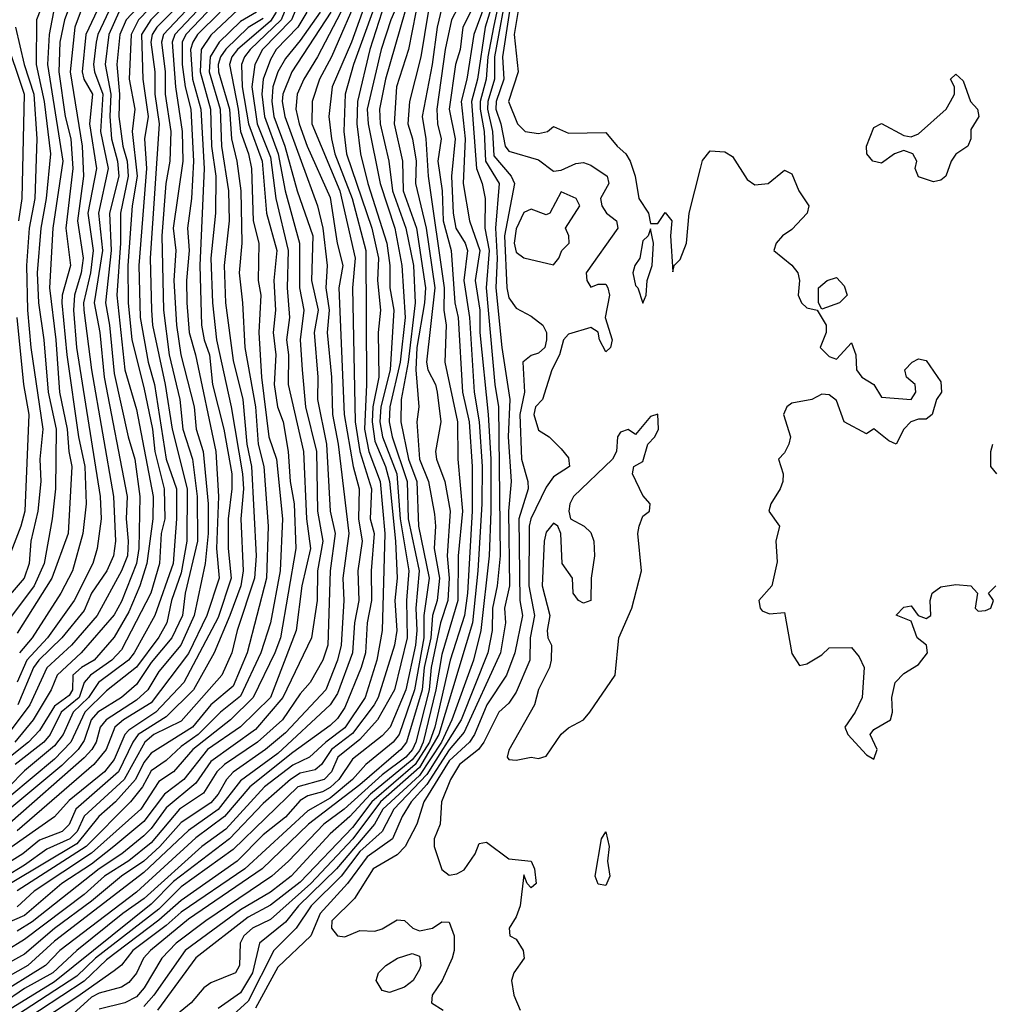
# Model space of a CAD drawing. Header units: metres. Extents: x -51132 to -49532, y -231222 to -229437.
# Tile 316 of 656: x -51004 to -50939, y -229929 to -229863. Entities that reach past the tile are written whole.
import ezdxf

# ---------------------------------------------------------------- set-up
doc = ezdxf.new("R2010")
doc.units = ezdxf.units.M
for name, color, linetype in [('CONTOUR_HALF', 8, 'Continuous'), ('CONTOUR_INDEX', 1, 'Continuous'), ('CONTOUR_INTER', 3, 'Continuous')]:
    doc.layers.add(name, color=color, linetype=linetype)

msp = doc.modelspace()

# ---------------------------------------------------------------- linework, layer by layer
at = {"layer": 'CONTOUR_HALF'}
for points, elevation in [([(-50983.531, -229856.259), (-50986.361, -229863.259), (-50988.45, -229865.259), (-50988.827, -229865.759), (-50989.014, -229866.259), (-50988.981, -229867.759), (-50988.554, -229870.259), (-50987.645, -229872.759), (-50987.355, -229876.259), (-50986.652, -229878.759), (-50986.846, -229880.759), (-50986.748, -229882.759), (-50986.894, -229884.259), (-50986.729, -229885.759), (-50986.837, -229887.759), (-50986.608, -229889.259), (-50986.233, -229890.259), (-50985.894, -229892.259), (-50985.767, -229894.259), (-50985.494, -229895.759), (-50985.367, -229898.759), (-50986.404, -229904.759), (-50986.776, -229905.759), (-50988.25, -229908.759), (-50989.763, -229910.259), (-50992.285, -229912.259), (-50993.58, -229913.758), (-50994.58, -229914.403), (-50995.776, -229916.259), (-50999.08, -229919.205), (-51002.944, -229921.759), (-51004.08, -229922.823)], 20.5), ([(-50979.519, -229860.759), (-50981.497, -229866.259), (-50982.063, -229868.259), (-50982.15, -229870.759), (-50981.987, -229872.259), (-50980.287, -229877.259), (-50979.832, -229879.259), (-50979.885, -229880.759), (-50979.701, -229882.759), (-50979.842, -229884.259), (-50979.808, -229887.259), (-50980.203, -229889.259), (-50980.265, -229890.259), (-50980.08, -229891.563), (-50979.35, -229893.259), (-50979.099, -229894.259), (-50978.699, -229898.259), (-50978.585, -229900.759), (-50978.723, -229902.259), (-50978.591, -229904.259), (-50978.748, -229905.259), (-50979.843, -229908.759), (-50980.127, -229909.259), (-50981.58, -229911.188), (-50982.982, -229912.259), (-50983.663, -229913.259), (-50984.08, -229913.615), (-50985.08, -229913.847), (-50985.745, -229914.259), (-50987.58, -229915.872), (-50989.836, -229918.259), (-50993.58, -229921.123), (-50995.08, -229922.628), (-51001.58, -229927.847), (-51004.659, -229929.759)], 16.5), ([(-50971.137, -229860.759), (-50972.037, -229865.759), (-50972.053, -229867.259), (-50972.481, -229868.759), (-50972.508, -229869.259), (-50972.169, -229870.759), (-50972.08, -229872.389), (-50970.922, -229873.759), (-50970.693, -229874.259), (-50971.365, -229877.759), (-50971.225, -229881.259), (-50971.08, -229881.943), (-50970.58, -229882.617), (-50969.58, -229883.162), (-50968.799, -229883.759), (-50968.561, -229884.259), (-50968.544, -229884.759), (-50968.672, -229885.259), (-50969.08, -229885.644), (-50969.58, -229885.807), (-50970.133, -229886.259), (-50970.037, -229888.259), (-50970.337, -229889.759), (-50970.224, -229892.759), (-50969.799, -229894.259), (-50969.793, -229894.759), (-50970.421, -229896.759), (-50970.342, -229902.259), (-50970.154, -229903.259), (-50970.68, -229905.759), (-50971.234, -229907.259), (-50972.553, -229909.259), (-50973.387, -229911.259), (-50973.732, -229911.759), (-50975.08, -229913.02), (-50976.796, -229915.759), (-50977.254, -229917.259), (-50978.039, -229918.759), (-50978.58, -229919.327), (-50980.185, -229920.259), (-50981.441, -229922.259), (-50982.96, -229923.759), (-50982.988, -229924.259), (-50982.58, -229924.761), (-50982.08, -229924.837), (-50981.08, -229924.41), (-50980.08, -229924.442), (-50979.58, -229924.291), (-50978.58, -229923.694), (-50978.08, -229923.727), (-50977.526, -229924.259), (-50977.08, -229924.426), (-50976.2, -229924.259), (-50975.58, -229923.83), (-50975.08, -229923.856), (-50974.747, -229924.759), (-50974.751, -229925.759), (-50974.882, -229926.259), (-50975.546, -229927.759), (-50976.238, -229928.759), (-50976.279, -229929.259), (-50975.498, -229929.759)], 10.5), ([(-50970.08, -229860.336), (-50970.73, -229864.259), (-50970.446, -229866.759), (-50971.098, -229868.759), (-50970.497, -229870.259), (-50969.99, -229870.759), (-50969.08, -229870.891), (-50968.494, -229870.759), (-50968.08, -229870.436), (-50967.08, -229870.868), (-50964.58, -229870.826), (-50963.816, -229871.759), (-50963.231, -229872.259), (-50962.944, -229872.759), (-50962.612, -229873.759), (-50962.359, -229875.259), (-50961.704, -229876.259), (-50961.58, -229876.933), (-50961.08, -229876.947), (-50960.58, -229876.194), (-50960.14, -229876.759), (-50960.23, -229877.759), (-50960.08, -229880.196), (-50959.983, -229879.759), (-50959.58, -229879.361), (-50959.168, -229878.259), (-50958.986, -229876.259), (-50958.228, -229873.259), (-50958.08, -229872.717), (-50957.58, -229872.073), (-50956.58, -229872.131), (-50956.08, -229872.448), (-50955.08, -229873.985), (-50954.58, -229874.356), (-50953.685, -229874.259), (-50952.58, -229873.37), (-50952.08, -229873.601), (-50951.61, -229874.759), (-50950.942, -229875.759), (-50951.065, -229876.259), (-50952.08, -229877.346), (-50952.704, -229877.759), (-50953.133, -229878.259), (-50953.289, -229878.759), (-50952.08, -229879.748), (-50951.683, -229880.259), (-50951.575, -229880.759), (-50951.662, -229881.759), (-50951.436, -229882.259), (-50951.08, -229882.596), (-50950.394, -229882.759), (-50949.774, -229883.759), (-50949.773, -229884.259), (-50950.176, -229885.259), (-50949.58, -229885.866), (-50949.08, -229886.048), (-50948.08, -229884.959), (-50947.789, -229885.759), (-50947.74, -229886.759), (-50947.4, -229887.259), (-50946.581, -229887.759), (-50946.08, -229888.598), (-50944.08, -229888.757), (-50943.759, -229888.259), (-50943.822, -229887.759), (-50944.392, -229887.259), (-50944.499, -229886.759), (-50944.009, -229886.259), (-50943.58, -229886.017), (-50943.08, -229886.142), (-50942.08, -229887.567), (-50942.039, -229888.259), (-50942.375, -229888.759), (-50942.675, -229889.759), (-50943.08, -229890.085), (-50943.58, -229890.081), (-50944.109, -229890.259), (-50944.573, -229890.759), (-50945.08, -229891.747), (-50945.58, -229891.542), (-50946.58, -229890.717), (-50947.08, -229891.056), (-50948.58, -229890.25), (-50949.08, -229888.828), (-50949.58, -229888.438), (-50950.08, -229888.399), (-50950.75, -229888.759), (-50952.08, -229889.013), (-50952.425, -229889.259), (-50952.656, -229889.759), (-50952.188, -229891.259), (-50952.281, -229891.759), (-50952.58, -229892.336), (-50952.977, -229892.759), (-50952.676, -229893.759), (-50952.695, -229894.259), (-50952.863, -229894.759), (-50953.507, -229895.759), (-50953.625, -229896.259), (-50952.921, -229897.259), (-50953.166, -229898.259), (-50953.08, -229899.655), (-50953.432, -229901.259), (-50954.293, -229902.259), (-50954.22, -229902.759), (-50954.08, -229902.947), (-50953.58, -229903.154), (-50952.58, -229903.051), (-50952.08, -229905.813), (-50951.58, -229906.612), (-50951.08, -229906.496), (-50950.08, -229905.907), (-50949.58, -229905.422), (-50948.08, -229905.409), (-50947.58, -229906.023), (-50947.244, -229906.759), (-50947.375, -229908.759), (-50947.838, -229909.759), (-50948.522, -229910.759), (-50948.32, -229911.259), (-50947.08, -229912.622), (-50946.58, -229912.896), (-50946.36, -229912.259), (-50946.834, -229911.259), (-50946.58, -229910.902), (-50945.47, -229910.259), (-50945.328, -229909.759), (-50945.388, -229908.759), (-50945.151, -229907.759), (-50944.58, -229907.151), (-50943.58, -229906.557), (-50942.98, -229905.759), (-50943.061, -229905.259), (-50943.686, -229904.759), (-50944.08, -229903.632), (-50945.08, -229903.247), (-50944.58, -229902.704), (-50944.08, -229902.618), (-50943.609, -229903.259), (-50943.08, -229903.454), (-50942.753, -229903.259), (-50942.813, -229902.259), (-50942.668, -229901.759), (-50942.08, -229901.344), (-50941.08, -229901.183), (-50940.08, -229901.273), (-50939.632, -229901.759), (-50939.781, -229902.759), (-50939.58, -229902.973), (-50939.08, -229902.934), (-50938.74, -229902.759), (-50938.556, -229902.259), (-50938.887, -229901.759), (-50938.399, -229901.259)], 9.5), ([(-50981.045, -229861.259), (-50982.975, -229865.759), (-50983.795, -229867.259), (-50984.27, -229868.759), (-50984.292, -229870.259), (-50982.435, -229874.759), (-50981.404, -229879.259), (-50981.564, -229881.259), (-50981.387, -229890.259), (-50981.077, -229892.259), (-50980.303, -229894.759), (-50980.384, -229896.759), (-50980.126, -229897.759), (-50980.311, -229900.259), (-50980.309, -229902.259), (-50980.595, -229903.759), (-50980.705, -229905.759), (-50980.99, -229906.759), (-50982.08, -229909.438), (-50982.58, -229910.176), (-50983.08, -229910.65), (-50985.58, -229912.451), (-50988.474, -229914.759), (-50990.16, -229916.759), (-50992.08, -229918.195), (-50996.08, -229921.838), (-51001.226, -229925.759), (-51002.168, -229926.759), (-51005.58, -229928.871)], 17.5), ([(-50978.135, -229861.259), (-50979.005, -229863.259), (-50979.652, -229865.259), (-50980.579, -229869.259), (-50980.521, -229870.259), (-50979.722, -229874.259), (-50978.733, -229877.259), (-50978.255, -229879.759), (-50978.045, -229883.259), (-50978.366, -229886.259), (-50979.073, -229889.259), (-50979.116, -229890.259), (-50978.914, -229891.259), (-50977.906, -229894.259), (-50977.844, -229896.759), (-50977.096, -229900.259), (-50977.319, -229902.759), (-50977.246, -229904.259), (-50977.347, -229905.259), (-50977.988, -229908.259), (-50979.039, -229910.759), (-50979.58, -229911.345), (-50981.58, -229912.9), (-50982.48, -229914.259), (-50983.08, -229914.797), (-50983.58, -229915.098), (-50984.58, -229915.361), (-50985.08, -229915.678), (-50986.08, -229916.808), (-50987.58, -229917.985), (-50989.314, -229919.759), (-50993.08, -229922.384), (-50994.58, -229923.709), (-50998.08, -229926.386), (-50999.58, -229927.801), (-51004.08, -229930.766)], 15.5), ([(-50988.922, -229862.259), (-50991.08, -229864.308), (-50991.734, -229865.259), (-50991.799, -229866.759), (-50991.096, -229869.259), (-50991.038, -229871.759), (-50990.755, -229873.759), (-50990.776, -229876.259), (-50991.085, -229879.259), (-50990.979, -229882.259), (-50990.709, -229884.759), (-50989.724, -229889.259), (-50988.948, -229893.759), (-50988.888, -229894.759), (-50989.078, -229896.759), (-50988.905, -229900.259), (-50989.074, -229901.259), (-50989.801, -229903.259), (-50990.865, -229905.759), (-50992.236, -229908.259), (-50994.08, -229910.055), (-50995.961, -229911.259), (-50996.318, -229911.759), (-50997.278, -229913.759), (-51000.131, -229916.259), (-51000.58, -229917.281), (-51001.051, -229917.759), (-51002.58, -229918.348), (-51003.702, -229919.259), (-51005.58, -229920.425)], 22.5), ([(-50995.378, -229861.759), (-50996.766, -229863.259), (-50997.191, -229864.259), (-50997.391, -229866.259), (-50997.217, -229868.259), (-50997.253, -229869.759), (-50996.983, -229871.759), (-50996.693, -229872.759), (-50996.62, -229873.759), (-50997.143, -229876.259), (-50997.155, -229878.259), (-50997.4, -229881.759), (-50996.849, -229886.759), (-50996.08, -229889.438), (-50994.962, -229895.259), (-50994.983, -229896.759), (-50995.387, -229899.759), (-50995.837, -229901.259), (-50996.58, -229903.022), (-50997.58, -229904.721), (-50998.917, -229906.259), (-50999.772, -229906.759), (-51000.341, -229907.259), (-51000.362, -229908.259), (-51000.58, -229908.627), (-51001.58, -229909.347), (-51002.58, -229910.983), (-51003.309, -229911.759), (-51005.196, -229913.259)], 26.5), ([(-50997.726, -229862.259), (-50998.659, -229864.259), (-50998.776, -229864.759), (-50998.947, -229866.259), (-50998.88, -229866.759), (-50998.335, -229868.259), (-50998.496, -229870.759), (-50997.972, -229873.259), (-50998.621, -229876.259), (-50998.36, -229878.759), (-50998.915, -229882.259), (-50998.538, -229884.259), (-50998.251, -229887.259), (-50996.692, -229895.259), (-50996.769, -229896.759), (-50996.625, -229898.259), (-50996.679, -229899.259), (-50997.076, -229900.259), (-50998.711, -229903.259), (-51000.434, -229905.259), (-51002.08, -229906.783), (-51003.237, -229909.259), (-51005.08, -229911.749)], 27.5), ([(-50993.626, -229861.759), (-50995.107, -229863.259), (-50995.737, -229864.259), (-50995.649, -229867.259), (-50995.286, -229869.759), (-50995.528, -229871.259), (-50995.393, -229873.259), (-50995.917, -229879.759), (-50995.83, -229883.259), (-50995.285, -229886.259), (-50994.859, -229887.759), (-50994.084, -229892.759), (-50993.387, -229894.759), (-50993.39, -229896.759), (-50993.616, -229899.759), (-50994.838, -229903.259), (-50996.235, -229905.759), (-50996.602, -229906.259), (-50998.63, -229907.759), (-50999.294, -229908.759), (-51000.314, -229909.759), (-51000.993, -229911.259), (-51001.58, -229912.019), (-51003.58, -229913.688), (-51004.643, -229914.759)], 25.5), ([(-50992.39, -229862.259), (-50994.261, -229864.259), (-50994.384, -229864.759), (-50994.136, -229866.759), (-50994.136, -229868.259), (-50993.763, -229870.759), (-50993.827, -229872.759), (-50994.107, -229874.259), (-50994.373, -229877.759), (-50994.267, -229882.759), (-50993.872, -229885.759), (-50993.154, -229888.759), (-50992.951, -229890.759), (-50992.321, -229892.759), (-50992.01, -229895.259), (-50991.976, -229898.259), (-50992.795, -229901.759), (-50992.983, -229903.259), (-50993.697, -229904.759), (-50995.08, -229906.421), (-50996.08, -229907.898), (-50997.076, -229908.759), (-50998.675, -229909.759), (-50999.106, -229910.259), (-50999.58, -229911.659), (-50999.996, -229912.259), (-51001.08, -229913.324), (-51004.58, -229916.228)], 24.5), ([(-50990.858, -229862.259), (-50992.753, -229864.259), (-50992.995, -229864.759), (-50993.011, -229866.259), (-50992.806, -229867.759), (-50992.426, -229869.259), (-50992.237, -229872.759), (-50992.384, -229875.259), (-50992.649, -229877.259), (-50992.531, -229878.759), (-50992.712, -229880.759), (-50992.697, -229882.259), (-50992.533, -229884.259), (-50992.114, -229885.759), (-50990.748, -229892.259), (-50990.565, -229895.259), (-50990.694, -229898.759), (-50990.53, -229900.759), (-50991.357, -229903.259), (-50992.58, -229905.818), (-50995.08, -229909.117), (-50996.938, -229910.259), (-50997.523, -229910.759), (-50998.099, -229912.259), (-50998.933, -229913.259), (-51004.08, -229917.712)], 23.5), ([(-50999.658, -229862.259), (-51000.203, -229863.759), (-51000.524, -229866.759), (-50999.709, -229871.759), (-50999.635, -229873.759), (-51000.023, -229876.759), (-50999.642, -229879.259), (-50999.788, -229880.259), (-51000.236, -229881.759), (-51000.307, -229882.759), (-51000.089, -229885.259), (-50998.505, -229895.259), (-50998.435, -229896.759), (-50998.718, -229898.759), (-50999.01, -229899.759), (-51000.253, -229902.259), (-51002.042, -229904.759), (-51003.427, -229906.259), (-51004.08, -229907.745)], 28.5), ([(-51001.558, -229862.259), (-51001.929, -229864.259), (-51002.038, -229866.259), (-51001.023, -229872.759), (-51001.675, -229877.259), (-51001.906, -229881.259), (-51001.478, -229884.759), (-51001.244, -229888.259), (-51000.727, -229890.759), (-51000.617, -229892.259), (-51000.409, -229893.259), (-51000.657, -229897.759), (-51001.754, -229900.759), (-51004.08, -229904.452)], 29.5), ([(-50973.398, -229862.259), (-50974.161, -229863.759), (-50974.356, -229865.259), (-50974.662, -229866.259), (-50975.086, -229869.259), (-50974.692, -229871.259), (-50974.933, -229873.759), (-50974.818, -229876.259), (-50974.64, -229877.259), (-50974.022, -229878.259), (-50973.865, -229878.759), (-50974.096, -229880.759), (-50973.723, -229883.259), (-50973.414, -229888.259), (-50973.065, -229890.259), (-50972.875, -229893.259), (-50972.896, -229895.759), (-50973.157, -229900.259), (-50973.514, -229903.759), (-50975.775, -229911.259), (-50977.08, -229913.46), (-50979.694, -229915.759), (-50981.548, -229918.259), (-50984.37, -229921.259), (-50987.08, -229923.676), (-50988.283, -229924.259), (-50988.865, -229924.759), (-50989.124, -229925.259), (-50989.156, -229926.759), (-50989.431, -229927.259), (-50991.08, -229927.916), (-50991.546, -229928.259), (-50992.397, -229929.259), (-50993.624, -229930.259)], 12.5), ([(-50972.08, -229861.853), (-50972.662, -229863.759), (-50973.177, -229867.259), (-50973.577, -229868.759), (-50973.241, -229873.259), (-50972.861, -229874.259), (-50972.666, -229875.259), (-50972.695, -229877.259), (-50972.408, -229878.759), (-50972.611, -229881.259), (-50972.015, -229887.759), (-50971.767, -229889.259), (-50971.67, -229899.259), (-50971.874, -229901.259), (-50972.189, -229902.759), (-50972.211, -229904.259), (-50972.494, -229905.759), (-50974.284, -229910.259), (-50976.58, -229913.935), (-50978.8, -229916.259), (-50979.59, -229917.759), (-50981.08, -229919.105), (-50982.33, -229920.759), (-50984.347, -229922.759), (-50985.36, -229924.259), (-50986.853, -229925.759), (-50988.58, -229929.148), (-50990.08, -229930.508)], 11.5), ([(-50983.034, -229862.759), (-50985.646, -229866.759), (-50986.251, -229868.259), (-50986.296, -229868.759), (-50986.123, -229869.759), (-50983.923, -229875.759), (-50983.561, -229877.259), (-50983.269, -229879.759), (-50983.373, -229881.259), (-50983.137, -229882.759), (-50983.271, -229884.259), (-50982.98, -229887.259), (-50982.916, -229889.759), (-50982.543, -229891.759), (-50981.829, -229897.759), (-50982.222, -229900.759), (-50982.165, -229902.259), (-50982.342, -229905.259), (-50982.587, -229906.259), (-50983.355, -229908.259), (-50986.08, -229911.13), (-50987.407, -229912.259), (-50989.58, -229913.788), (-50990.038, -229914.259), (-50990.592, -229915.259), (-50991.08, -229915.838), (-50993.08, -229917.164), (-50994.5, -229918.759), (-50995.587, -229919.759), (-50997.069, -229920.759), (-50999.08, -229922.432), (-51001.58, -229924.267), (-51003.58, -229926.004), (-51006.08, -229927.356)], 18.5), ([(-50984.636, -229862.759), (-50985.233, -229863.759), (-50986.702, -229865.259), (-50987.08, -229865.927), (-50987.571, -229867.259), (-50987.663, -229868.259), (-50987.487, -229869.759), (-50986.559, -229872.259), (-50986.1, -229874.759), (-50985.126, -229878.259), (-50985.126, -229881.259), (-50984.848, -229882.759), (-50985.077, -229884.759), (-50984.949, -229886.759), (-50984.725, -229889.259), (-50983.985, -229892.259), (-50983.918, -229896.259), (-50983.568, -229898.259), (-50983.933, -229900.259), (-50983.949, -229902.259), (-50984.319, -229904.759), (-50986.24, -229908.759), (-50988.08, -229910.923), (-50991.08, -229913.055), (-50992.08, -229914.515), (-50994.08, -229916.181), (-50995.08, -229917.559), (-50995.58, -229918.054), (-50997.045, -229919.259), (-50998.58, -229920.262), (-51003.08, -229923.834), (-51004.08, -229924.443)], 19.5), ([(-50977.32, -229862.759), (-50977.814, -229865.259), (-50978.623, -229867.759), (-50978.786, -229870.259), (-50978.228, -229872.759), (-50978.181, -229874.759), (-50977.28, -229877.259), (-50976.685, -229881.259), (-50976.739, -229882.259), (-50977.245, -229885.259), (-50977.321, -229886.759), (-50977.115, -229889.259), (-50977.255, -229890.259), (-50977.072, -229892.759), (-50976.475, -229894.259), (-50976.08, -229896.46), (-50976, -229897.259), (-50976.087, -229898.759), (-50975.746, -229900.759), (-50975.883, -229902.259), (-50976.197, -229903.259), (-50976.327, -229904.759), (-50976.753, -229906.759), (-50976.903, -229908.259), (-50977.948, -229911.759), (-50978.331, -229912.259), (-50981.08, -229914.623), (-50984.526, -229917.259), (-50987.644, -229920.259), (-50992.58, -229923.651), (-50995.124, -229925.759), (-50995.611, -229926.259), (-50996.08, -229927.282), (-50996.58, -229927.896), (-50997.08, -229928.215), (-50998.58, -229928.619), (-50999.08, -229928.889), (-51000.58, -229930.242)], 14.5), ([(-50975.58, -229862.434), (-50975.897, -229863.759), (-50976.228, -229866.259), (-50976.892, -229869.759), (-50976.655, -229871.259), (-50976.495, -229873.759), (-50975.428, -229881.259), (-50975.452, -229882.759), (-50975.28, -229883.759), (-50975.376, -229886.259), (-50974.538, -229890.259), (-50974.513, -229892.759), (-50974.188, -229896.259), (-50974.471, -229899.259), (-50974.5, -229902.259), (-50975.58, -229905.881), (-50975.986, -229908.259), (-50976.826, -229911.759), (-50977.08, -229912.324), (-50977.58, -229912.959), (-50980.367, -229915.259), (-50981.753, -229916.759), (-50983.08, -229917.907), (-50985.699, -229920.759), (-50987.08, -229921.832), (-50989.08, -229923.014), (-50992.802, -229925.759), (-50994.898, -229928.759), (-50995.58, -229929.506)], 13.5), ([(-50987.58, -229863.171), (-50988.58, -229863.78), (-50990.08, -229865.232), (-50990.433, -229865.759), (-50990.581, -229866.259), (-50990.565, -229866.759), (-50989.839, -229869.259), (-50989.685, -229871.259), (-50989.333, -229872.759), (-50989.077, -229874.759), (-50989.011, -229878.259), (-50989.186, -229880.259), (-50988.947, -229882.259), (-50988.809, -229885.259), (-50988.089, -229889.259), (-50987.908, -229891.759), (-50987.53, -229893.259), (-50987.236, -229897.259), (-50987.336, -229900.759), (-50988.649, -229905.759), (-50989.58, -229908.001), (-50991.08, -229909.259), (-50992.301, -229910.759), (-50995.08, -229912.508), (-50995.58, -229913.128), (-50996.127, -229914.259), (-50997.47, -229915.759), (-50998.605, -229916.759), (-51000.08, -229918.58), (-51004.522, -229921.259)], 21.5), ([(-51004.191, -229863.759), (-51003.61, -229866.259), (-51002.966, -229868.259), (-51002.765, -229871.259), (-51002.889, -229875.259), (-51003.266, -229877.259), (-51003.445, -229879.759), (-51003.385, -229882.759), (-51003.168, -229885.259), (-51002.365, -229890.759), (-51002.566, -229892.759), (-51002.502, -229894.259), (-51002.689, -229896.259), (-51003.164, -229898.259), (-51003.273, -229899.759), (-51003.601, -229900.759), (-51005.08, -229902.486)], 30.5), ([(-50941.433, -229867.259), (-50941.08, -229866.907), (-50940.58, -229867.372), (-50940.106, -229868.759), (-50939.623, -229869.259), (-50939.544, -229869.759), (-50940.08, -229870.642), (-50940.078, -229871.259), (-50940.271, -229871.759), (-50941.08, -229872.292), (-50941.389, -229872.759), (-50941.747, -229873.759), (-50942.08, -229874.03), (-50942.58, -229874.139), (-50943.58, -229873.799), (-50943.816, -229873.259), (-50943.705, -229872.759), (-50943.959, -229872.259), (-50944.58, -229872.031), (-50945.2, -229872.259), (-50946.08, -229872.896), (-50946.644, -229872.759), (-50947.063, -229872.259), (-50947.083, -229871.759), (-50946.58, -229870.494), (-50946.08, -229870.23), (-50944.58, -229871.035), (-50944.08, -229871.121), (-50943.58, -229870.914), (-50941.738, -229869.259), (-50941.437, -229868.759), (-50941.177, -229868.259), (-50941.182, -229867.759), (-50941.433, -229867.259)], 9.5), ([(-50961.58, -229877.304), (-50961.737, -229877.759), (-50962.08, -229878.097), (-50962.282, -229879.259), (-50962.631, -229879.759), (-50962.764, -229880.259), (-50962.58, -229881.115), (-50962.414, -229881.259), (-50962.08, -229882.281), (-50961.874, -229881.759), (-50961.789, -229880.759), (-50961.454, -229879.759), (-50961.37, -229878.259), (-50961.58, -229877.304)], 9.5), ([(-50949.715, -229880.759), (-50949.08, -229880.577), (-50948.58, -229881.12), (-50948.366, -229881.759), (-50948.883, -229882.259), (-50950.08, -229882.685), (-50950.296, -229882.259), (-50950.306, -229881.259), (-50949.715, -229880.759)], 9.5), ([(-50961.08, -229889.75), (-50961.58, -229889.896), (-50962.58, -229891.109), (-50963.08, -229890.763), (-50963.58, -229890.955), (-50963.795, -229891.259), (-50963.853, -229892.259), (-50964.129, -229892.759), (-50966.742, -229895.259), (-50966.981, -229895.759), (-50967.044, -229896.259), (-50966.942, -229896.759), (-50966.02, -229897.259), (-50965.58, -229897.688), (-50965.374, -229898.259), (-50965.338, -229899.259), (-50965.559, -229900.759), (-50965.58, -229902.259), (-50966.08, -229902.421), (-50966.406, -229902.259), (-50966.766, -229901.759), (-50966.815, -229900.759), (-50967.492, -229899.759), (-50967.592, -229897.759), (-50967.785, -229897.259), (-50968.08, -229897.057), (-50968.58, -229897.658), (-50968.714, -229898.259), (-50968.834, -229901.259), (-50968.339, -229903.259), (-50968.507, -229904.259), (-50968.459, -229904.759), (-50968.224, -229905.259), (-50968.231, -229906.259), (-50968.355, -229906.759), (-50969.08, -229908.229), (-50969.349, -229909.259), (-50971.08, -229912.303), (-50971.186, -229912.759), (-50971.08, -229912.924), (-50970.58, -229912.971), (-50969.58, -229912.779), (-50969.08, -229912.862), (-50968.58, -229912.706), (-50967.58, -229911.225), (-50967.08, -229910.794), (-50966.08, -229910.256), (-50965.656, -229909.759), (-50963.934, -229907.259), (-50963.703, -229904.759), (-50962.83, -229902.759), (-50962.174, -229900.259), (-50962.415, -229897.759), (-50962.341, -229897.259), (-50962.08, -229896.588), (-50961.631, -229896.259), (-50961.587, -229895.759), (-50962.08, -229895.198), (-50962.777, -229893.759), (-50962.686, -229893.259), (-50962.08, -229892.91), (-50961.742, -229891.759), (-50961.288, -229891.259), (-50961.039, -229890.759), (-50961.08, -229889.75)], 9.5), ([(-50938.328, -229893.759), (-50938.727, -229893.259), (-50938.737, -229892.259), (-50938.604, -229891.759)], 9.5)]:
    msp.add_lwpolyline(points, dxfattribs=dict(at, elevation=elevation))
at = {"layer": 'CONTOUR_INDEX'}
for points, elevation in [([(-50983.983, -229859.259), (-50985.676, -229863.259), (-50987.61, -229865.259), (-50988.119, -229866.259), (-50988.34, -229867.759), (-50987.972, -229870.259), (-50987.08, -229872.478), (-50986.72, -229875.259), (-50985.881, -229878.759), (-50985.966, -229881.259), (-50985.813, -229883.259), (-50986.009, -229884.759), (-50985.875, -229885.759), (-50985.898, -229887.759), (-50984.855, -229892.259), (-50984.667, -229896.759), (-50984.399, -229898.759), (-50984.981, -229901.259), (-50985.359, -229904.259), (-50987.075, -229908.759), (-50989.08, -229910.738), (-50991.301, -229912.259), (-50992.891, -229914.259), (-50994.186, -229915.259), (-50995.58, -229917.081), (-50997.581, -229918.759), (-50999.08, -229919.947), (-51001.075, -229921.259), (-51003.58, -229923.401), (-51005.08, -229924.043)], 20), ([(-50970.736, -229860.759), (-50971.514, -229865.759), (-50971.418, -229867.259), (-50971.942, -229868.759), (-50971.947, -229869.259), (-50971.608, -229870.259), (-50971.323, -229871.759), (-50971.08, -229872.082), (-50969.08, -229872.674), (-50968.08, -229873.436), (-50967.58, -229873.371), (-50966.58, -229872.905), (-50966.08, -229872.85), (-50965.58, -229873.015), (-50964.478, -229873.759), (-50964.365, -229874.259), (-50964.933, -229875.259), (-50964.841, -229875.759), (-50964.534, -229876.259), (-50963.859, -229876.759), (-50963.776, -229877.259), (-50965.884, -229880.259), (-50965.857, -229880.759), (-50965.58, -229881.212), (-50965.08, -229881.016), (-50964.58, -229881.009), (-50964.443, -229881.259), (-50964.322, -229881.759), (-50964.619, -229883.259), (-50964.139, -229884.759), (-50964.25, -229885.259), (-50964.58, -229885.549), (-50965.001, -229884.759), (-50965.08, -229884.239), (-50965.58, -229883.926), (-50967.08, -229884.382), (-50967.403, -229884.759), (-50967.682, -229885.759), (-50968.2, -229886.759), (-50968.818, -229888.759), (-50969.292, -229889.259), (-50969.4, -229889.759), (-50969.08, -229890.81), (-50968.379, -229891.259), (-50967.58, -229892.068), (-50967.08, -229892.667), (-50967.019, -229893.259), (-50968.08, -229893.957), (-50968.58, -229894.65), (-50969.61, -229896.759), (-50969.716, -229897.259), (-50969.736, -229901.259), (-50969.353, -229903.259), (-50969.652, -229904.759), (-50969.673, -229906.259), (-50970.58, -229908.403), (-50971.08, -229909.147), (-50971.743, -229909.759), (-50972.761, -229911.759), (-50973.113, -229912.259), (-50974.387, -229913.259), (-50974.998, -229914.259), (-50975.605, -229915.759), (-50975.687, -229917.259), (-50976.086, -229918.259), (-50976.103, -229918.759), (-50975.58, -229920.314), (-50975.08, -229920.688), (-50974.58, -229920.592), (-50974.08, -229920.323), (-50973.33, -229919.259), (-50973.08, -229918.571), (-50972.58, -229918.485), (-50971.08, -229919.586), (-50969.58, -229919.75), (-50969.359, -229920.259), (-50969.257, -229921.259), (-50969.58, -229921.551), (-50969.861, -229921.259), (-50970.08, -229920.662), (-50970.322, -229922.759), (-50970.58, -229923.496), (-50971.049, -229924.259), (-50971.017, -229924.759), (-50970.58, -229924.982), (-50970.114, -229925.759), (-50970.063, -229926.259), (-50970.738, -229927.259), (-50970.895, -229927.759), (-50970.751, -229928.759), (-50970.326, -229929.759)], 10), ([(-51001.993, -229861.259), (-51002.772, -229863.259), (-51002.796, -229866.259), (-51002.268, -229868.759), (-51001.853, -229872.259), (-51002.138, -229875.259), (-51002.482, -229877.259), (-51002.728, -229880.259), (-51002.654, -229882.259), (-51002.293, -229884.759), (-51002.003, -229888.259), (-51001.465, -229890.759), (-51001.516, -229894.759), (-51001.725, -229896.759), (-51002.278, -229899.759), (-51002.929, -229901.259), (-51004.8, -229903.759)], 30), ([(-50993.08, -229862.126), (-50994.702, -229863.759), (-50995.017, -229864.259), (-50995.098, -229864.759), (-50994.83, -229866.759), (-50994.85, -229868.259), (-50994.549, -229870.259), (-50995.156, -229879.259), (-50995.074, -229882.759), (-50994.993, -229883.759), (-50994.138, -229887.759), (-50993.681, -229890.759), (-50992.679, -229894.759), (-50992.69, -229898.259), (-50993.08, -229900.389), (-50993.724, -229902.259), (-50994.029, -229903.759), (-50994.58, -229904.711), (-50996.08, -229906.725), (-50998.08, -229908.324), (-50999.548, -229909.759), (-51000.47, -229911.759), (-51001.58, -229912.912), (-51004.58, -229915.413)], 25), ([(-50978.066, -229862.759), (-50979.364, -229867.259), (-50979.751, -229869.259), (-50979.723, -229870.259), (-50979.143, -229872.759), (-50978.89, -229874.759), (-50977.991, -229877.259), (-50977.49, -229879.759), (-50977.358, -229882.259), (-50977.829, -229886.259), (-50978.3, -229888.759), (-50978.331, -229890.259), (-50977.824, -229892.759), (-50977.263, -229894.259), (-50977.151, -229897.259), (-50976.426, -229900.759), (-50976.791, -229903.259), (-50976.785, -229904.759), (-50977.412, -229908.259), (-50978.45, -229911.259), (-50978.848, -229911.759), (-50980.675, -229913.259), (-50981.576, -229914.259), (-50983.08, -229915.517), (-50984.58, -229916.373), (-50988.803, -229920.259), (-50993.08, -229923.172), (-50994.08, -229924.078), (-50996.307, -229925.759), (-50997.08, -229926.725), (-50997.58, -229927.107), (-51000.08, -229928.889), (-51005.24, -229932.259)], 15), ([(-50967.58, -229874.827), (-50968.324, -229876.259), (-50968.58, -229876.353), (-50969.58, -229875.976), (-50970.08, -229876.206), (-50970.58, -229877.306), (-50970.713, -229878.259), (-50970.58, -229878.857), (-50970.08, -229879.251), (-50968.08, -229879.727), (-50967.724, -229879.259), (-50967.535, -229878.759), (-50967.042, -229878.259), (-50967.052, -229877.759), (-50967.271, -229877.259), (-50966.306, -229875.759), (-50966.559, -229875.259), (-50967.58, -229874.827)], 10), ([(-50964.866, -229918.259), (-50964.58, -229917.774), (-50964.342, -229918.759), (-50964.465, -229919.759), (-50964.306, -229920.759), (-50964.58, -229921.388), (-50965.08, -229921.297), (-50965.28, -229920.759), (-50964.866, -229918.259)], 10)]:
    msp.add_lwpolyline(points, dxfattribs=dict(at, elevation=elevation))
at = {"layer": 'CONTOUR_INTER'}
for points, elevation in [([(-50971.381, -229860.259), (-50972.12, -229863.759), (-50972.494, -229865.759), (-50972.599, -229867.259), (-50973.001, -229868.759), (-50973.013, -229869.259), (-50972.733, -229870.759), (-50972.638, -229872.759), (-50971.723, -229874.259), (-50971.977, -229877.259), (-50971.868, -229879.259), (-50971.962, -229881.259), (-50971.558, -229885.259), (-50971.023, -229888.759), (-50971.123, -229891.259), (-50970.918, -229894.259), (-50971.112, -229896.259), (-50971.037, -229901.259), (-50971.374, -229902.759), (-50971.296, -229903.759), (-50971.633, -229905.759), (-50974.08, -229911.092), (-50975.08, -229912.271), (-50976.58, -229914.612), (-50977.629, -229915.759), (-50978.238, -229916.759), (-50978.9, -229918.259), (-50980.58, -229919.463), (-50981.901, -229921.259), (-50983.736, -229923.259), (-50984.361, -229924.759), (-50986.58, -229926.871), (-50988.08, -229929.624)], 11), ([(-50980.212, -229860.759), (-50981.649, -229864.759), (-50982.946, -229867.759), (-50983.168, -229869.759), (-50982.992, -229871.259), (-50982.751, -229872.259), (-50981.606, -229875.259), (-50980.674, -229878.759), (-50980.639, -229887.759), (-50980.769, -229890.759), (-50980.479, -229892.259), (-50979.71, -229894.259), (-50979.398, -229897.759), (-50979.58, -229904.259), (-50979.946, -229906.259), (-50980.725, -229908.759), (-50982.08, -229910.807), (-50983.368, -229911.759), (-50984.457, -229912.759), (-50985.58, -229913.301), (-50987.472, -229914.759), (-50990.08, -229917.593), (-50991.676, -229918.759), (-50995.547, -229922.259), (-50996.985, -229923.259), (-51000.076, -229925.759), (-51001.687, -229927.259), (-51003.58, -229928.308), (-51005.08, -229929.333)], 17), ([(-50974.08, -229861.626), (-50974.931, -229863.259), (-50975.354, -229865.259), (-50975.914, -229869.259), (-50975.87, -229870.259), (-50975.616, -229871.259), (-50975.837, -229872.759), (-50975.553, -229874.759), (-50975.478, -229876.759), (-50974.963, -229878.759), (-50974.713, -229882.259), (-50974.478, -229883.259), (-50974.195, -229888.259), (-50973.737, -229890.259), (-50973.546, -229893.259), (-50973.537, -229896.259), (-50973.853, -229901.759), (-50974.048, -229903.259), (-50975.017, -229906.259), (-50976.057, -229910.759), (-50976.403, -229911.759), (-50977.373, -229913.259), (-50980.276, -229915.759), (-50981.58, -229917.497), (-50985.08, -229921.155), (-50987.08, -229922.696), (-50988.58, -229923.522), (-50992.08, -229926.249), (-50994.654, -229929.759)], 13), ([(-50991.629, -229862.259), (-50993.504, -229864.259), (-50993.679, -229864.759), (-50993.446, -229867.759), (-50993.011, -229870.759), (-50992.969, -229872.759), (-50993.615, -229877.259), (-50993.436, -229878.759), (-50993.56, -229880.759), (-50993.387, -229883.759), (-50993.088, -229885.759), (-50992.202, -229889.259), (-50992.068, -229890.759), (-50991.597, -229892.259), (-50991.257, -229895.759), (-50991.268, -229897.759), (-50991.455, -229899.759), (-50992.198, -229903.259), (-50993.1, -229905.259), (-50994.58, -229907.018), (-50995.315, -229908.259), (-50996.08, -229908.95), (-50998.112, -229910.259), (-50998.506, -229910.759), (-50998.776, -229911.759), (-50999.059, -229912.259), (-50999.58, -229912.817), (-51004.58, -229917.198)], 24), ([(-50994.498, -229861.759), (-50995.932, -229863.259), (-50996.432, -229864.259), (-50996.553, -229867.259), (-50996.187, -229869.259), (-50996.361, -229870.759), (-50996.036, -229873.759), (-50996.368, -229875.759), (-50996.653, -229879.759), (-50996.622, -229882.259), (-50996.394, -229884.759), (-50995.58, -229887.953), (-50994.998, -229890.759), (-50994.839, -229892.259), (-50994.218, -229894.759), (-50994.171, -229896.759), (-50994.415, -229897.759), (-50994.531, -229899.759), (-50995.113, -229901.759), (-50997.08, -229905.57), (-50997.728, -229906.259), (-50999.165, -229907.259), (-50999.58, -229907.758), (-50999.908, -229908.759), (-51001.122, -229909.759), (-51001.871, -229911.259), (-51002.29, -229911.759), (-51004.212, -229913.259)], 26), ([(-50998.313, -229861.759), (-50999.48, -229864.259), (-50999.725, -229866.759), (-50999.605, -229867.259), (-50999.014, -229868.259), (-50999.22, -229870.259), (-50998.758, -229873.259), (-50999.342, -229876.259), (-50998.972, -229878.759), (-50999.162, -229880.259), (-50999.622, -229882.259), (-50999.597, -229882.759), (-50999.086, -229886.759), (-50997.609, -229895.259), (-50997.48, -229898.259), (-50997.604, -229899.259), (-50998.057, -229900.259), (-50999.082, -229901.759), (-50999.58, -229902.932), (-51001.076, -229904.759), (-51002.629, -229906.259), (-51002.988, -229906.759), (-51004.025, -229909.259)], 28), ([(-51000.333, -229861.759), (-51000.911, -229863.259), (-51001.215, -229864.759), (-51001.278, -229866.759), (-51000.861, -229869.759), (-51000.487, -229871.259), (-51000.346, -229873.259), (-51000.805, -229877.259), (-51000.505, -229879.759), (-51001.054, -229881.759), (-51001.079, -229882.259), (-51000.754, -229885.759), (-50999.957, -229891.259), (-50999.539, -229893.259), (-50999.44, -229895.759), (-50999.667, -229897.759), (-51000.366, -229900.259), (-51001.155, -229901.759), (-51003.08, -229904.75), (-51003.934, -229905.759)], 29), ([(-50972.701, -229862.259), (-50973.426, -229864.259), (-50973.892, -229867.259), (-50974.273, -229868.759), (-50974.006, -229871.259), (-50974.142, -229874.259), (-50973.712, -229876.759), (-50973.018, -229878.759), (-50973.344, -229880.759), (-50973.027, -229882.759), (-50973.035, -229884.259), (-50972.473, -229889.759), (-50972.298, -229892.759), (-50972.295, -229896.259), (-50972.412, -229899.259), (-50972.96, -229904.259), (-50973.452, -229906.259), (-50974.898, -229910.259), (-50975.61, -229911.759), (-50977.08, -229913.999), (-50979.546, -229916.259), (-50980.098, -229917.259), (-50982.651, -229920.259), (-50985.206, -229922.759), (-50986.08, -229923.848), (-50987.807, -229925.259), (-50988.285, -229927.259), (-50989.08, -229928.588), (-50990.58, -229929.644)], 12), ([(-50988.022, -229862.759), (-50989.08, -229863.37), (-50990.52, -229864.759), (-50991.134, -229865.759), (-50991.204, -229866.759), (-50990.459, -229869.259), (-50990.365, -229871.759), (-50989.892, -229874.759), (-50989.844, -229876.759), (-50990.18, -229879.759), (-50990.104, -229882.259), (-50989.58, -229886.143), (-50988.937, -229888.759), (-50988.666, -229891.759), (-50988.356, -229893.259), (-50988.049, -229899.259), (-50988.15, -229900.759), (-50989.319, -229904.259), (-50989.667, -229905.759), (-50990.335, -229907.259), (-50993.08, -229910.355), (-50994.899, -229911.259), (-50995.516, -229911.759), (-50996.908, -229914.259), (-50999.58, -229916.733), (-51000.042, -229917.759), (-51000.541, -229918.259), (-51002.08, -229918.957), (-51003.58, -229920.011), (-51007.58, -229922.431)], 22), ([(-50982.346, -229862.759), (-50983.912, -229865.759), (-50984.849, -229867.259), (-50985.287, -229868.259), (-50985.371, -229869.259), (-50985.163, -229870.259), (-50984.62, -229871.759), (-50983.08, -229875.188), (-50982.61, -229878.259), (-50982.216, -229879.759), (-50982.481, -229881.259), (-50982.143, -229889.759), (-50981.536, -229893.259), (-50981.134, -229894.759), (-50981.17, -229896.759), (-50980.917, -229898.259), (-50981.216, -229900.259), (-50981.157, -229902.259), (-50981.433, -229903.759), (-50981.58, -229905.759), (-50982.58, -229908.506), (-50983.08, -229909.264), (-50986.58, -229912.53), (-50989.08, -229914.368), (-50990.58, -229916.273), (-50992.58, -229917.695), (-50995.58, -229920.521), (-51001.58, -229925.132), (-51003.369, -229926.759), (-51006.08, -229928.289)], 18), ([(-50983.753, -229862.759), (-50985.08, -229864.664), (-50986.08, -229865.861), (-50986.585, -229866.759), (-50986.925, -229867.759), (-50986.997, -229868.759), (-50986.862, -229869.759), (-50986.11, -229871.759), (-50985.285, -229874.759), (-50984.247, -229877.759), (-50984.322, -229880.759), (-50983.883, -229882.759), (-50984.146, -229884.259), (-50983.899, -229887.259), (-50983.927, -229888.759), (-50983.309, -229891.759), (-50983.067, -229896.259), (-50982.736, -229897.759), (-50983.075, -229900.259), (-50983.222, -229905.259), (-50983.564, -229906.259), (-50984.413, -229907.759), (-50985.08, -229908.515), (-50986.271, -229910.259), (-50987.957, -229911.759), (-50990.168, -229913.259), (-50990.668, -229913.759), (-50991.58, -229915.186), (-50993.191, -229916.259), (-50995.08, -229918.517), (-50996.58, -229919.719), (-50998.226, -229920.759), (-50999.58, -229921.992), (-51003.58, -229925.021), (-51006.08, -229926.542)], 19), ([(-50990.453, -229862.759), (-50991.967, -229864.259), (-50992.299, -229864.759), (-50992.437, -229865.259), (-50992.305, -229867.259), (-50991.747, -229869.259), (-50991.53, -229873.259), (-50991.823, -229879.759), (-50991.702, -229883.759), (-50991.532, -229884.759), (-50991.178, -229885.759), (-50990.962, -229887.759), (-50990.209, -229890.759), (-50989.667, -229893.759), (-50989.667, -229894.759), (-50989.92, -229896.759), (-50989.921, -229898.759), (-50989.708, -229900.759), (-50990.58, -229903.392), (-50992.903, -229907.759), (-50994.784, -229909.759), (-50996.58, -229910.948), (-50996.851, -229911.259), (-50997.58, -229912.926), (-50998.219, -229913.759), (-51000.58, -229915.686), (-51001.58, -229916.769), (-51005.58, -229919.582)], 23), ([(-50979.602, -229862.759), (-50980.416, -229865.259), (-50981.237, -229868.759), (-50981.284, -229870.259), (-50981.046, -229872.259), (-50980.543, -229874.259), (-50979.266, -229878.259), (-50979.061, -229879.759), (-50979.069, -229881.259), (-50978.798, -229882.759), (-50979.053, -229886.759), (-50979.673, -229889.259), (-50979.732, -229890.259), (-50979.567, -229891.259), (-50978.605, -229893.759), (-50978.379, -229896.759), (-50977.783, -229900.259), (-50977.946, -229902.259), (-50977.905, -229904.759), (-50978.765, -229908.259), (-50979.89, -229910.259), (-50981.08, -229911.581), (-50982.566, -229912.759), (-50982.991, -229913.759), (-50983.478, -229914.259), (-50985.233, -229914.759), (-50989.58, -229918.976), (-50993.08, -229921.483), (-50994.58, -229922.969), (-50998.817, -229926.259), (-51000.08, -229927.468), (-51004.58, -229930.395)], 16), ([(-50997.254, -229862.759), (-50997.927, -229864.259), (-50998.178, -229866.259), (-50997.796, -229868.259), (-50997.864, -229869.759), (-50997.749, -229871.259), (-50997.342, -229872.759), (-50997.248, -229873.759), (-50997.878, -229876.259), (-50997.775, -229878.759), (-50998.144, -229882.259), (-50997.873, -229883.759), (-50997.58, -229887.013), (-50996.623, -229891.259), (-50996.172, -229892.759), (-50995.841, -229895.259), (-50995.917, -229898.759), (-50996.077, -229899.759), (-50997.08, -229902.32), (-50997.58, -229903.216), (-50999.775, -229905.759), (-51001.387, -229907.259), (-51001.802, -229908.259), (-51003.006, -229910.259), (-51004.245, -229911.759)], 27), ([(-50986.7, -229862.759), (-50987.08, -229863.367), (-50989.282, -229865.259), (-50989.678, -229865.759), (-50989.837, -229866.259), (-50989.241, -229869.259), (-50989.091, -229870.759), (-50988.544, -229872.259), (-50988.354, -229873.259), (-50988.238, -229876.759), (-50987.863, -229878.259), (-50987.894, -229880.759), (-50987.727, -229881.759), (-50987.856, -229884.259), (-50987.688, -229887.259), (-50987.197, -229891.259), (-50986.68, -229892.759), (-50986.276, -229896.759), (-50986.428, -229900.259), (-50987.084, -229903.759), (-50987.729, -229905.759), (-50989.08, -229908.668), (-50990.44, -229909.759), (-50991.925, -229911.259), (-50993.08, -229912.043), (-50994.08, -229913.001), (-50995.08, -229913.69), (-50995.668, -229914.759), (-50996.466, -229915.759), (-50999.459, -229918.759), (-51004.08, -229921.735)], 21), ([(-50976.504, -229862.759), (-50976.998, -229865.759), (-50977.749, -229868.759), (-50977.85, -229870.259), (-50977.544, -229871.259), (-50977.312, -229872.759), (-50977.337, -229874.259), (-50976.629, -229877.259), (-50976.04, -229881.259), (-50976.605, -229886.259), (-50976.516, -229886.759), (-50976, -229887.759), (-50975.895, -229888.259), (-50975.64, -229890.259), (-50976.009, -229892.259), (-50975.941, -229892.759), (-50975.377, -229894.259), (-50975.016, -229896.259), (-50975.226, -229899.259), (-50975.085, -229900.759), (-50975.178, -229902.259), (-50975.664, -229903.759), (-50976.293, -229906.759), (-50976.436, -229908.259), (-50977.317, -229911.759), (-50977.546, -229912.259), (-50977.999, -229912.759), (-50979.58, -229913.966), (-50982.139, -229916.259), (-50983.498, -229917.259), (-50985.879, -229919.759), (-50986.992, -229920.759), (-50991.412, -229923.759), (-50993.408, -229925.259), (-50994.376, -229926.259), (-50995.557, -229928.259), (-50996.08, -229928.858), (-50996.847, -229929.259), (-50998.58, -229929.692)], 14), ([(-51004.95, -229864.259), (-51003.6, -229868.259), (-51003.766, -229875.259), (-51003.979, -229876.759)], 31), ([(-51004.111, -229883.259), (-51003.657, -229887.759), (-51003.287, -229889.759), (-51003.572, -229896.259), (-51003.828, -229897.259), (-51005.183, -229900.759)], 31), ([(-50978.545, -229926.259), (-50977.58, -229925.959), (-50977.08, -229926.129), (-50976.977, -229926.759), (-50977.08, -229927.018), (-50977.509, -229927.759), (-50978.08, -229928.214), (-50979.08, -229928.578), (-50979.58, -229928.427), (-50979.979, -229927.759), (-50979.828, -229927.259), (-50979.345, -229926.759), (-50978.545, -229926.259)], 11)]:
    msp.add_lwpolyline(points, dxfattribs=dict(at, elevation=elevation))

doc.saveas('drawing.dxf')
